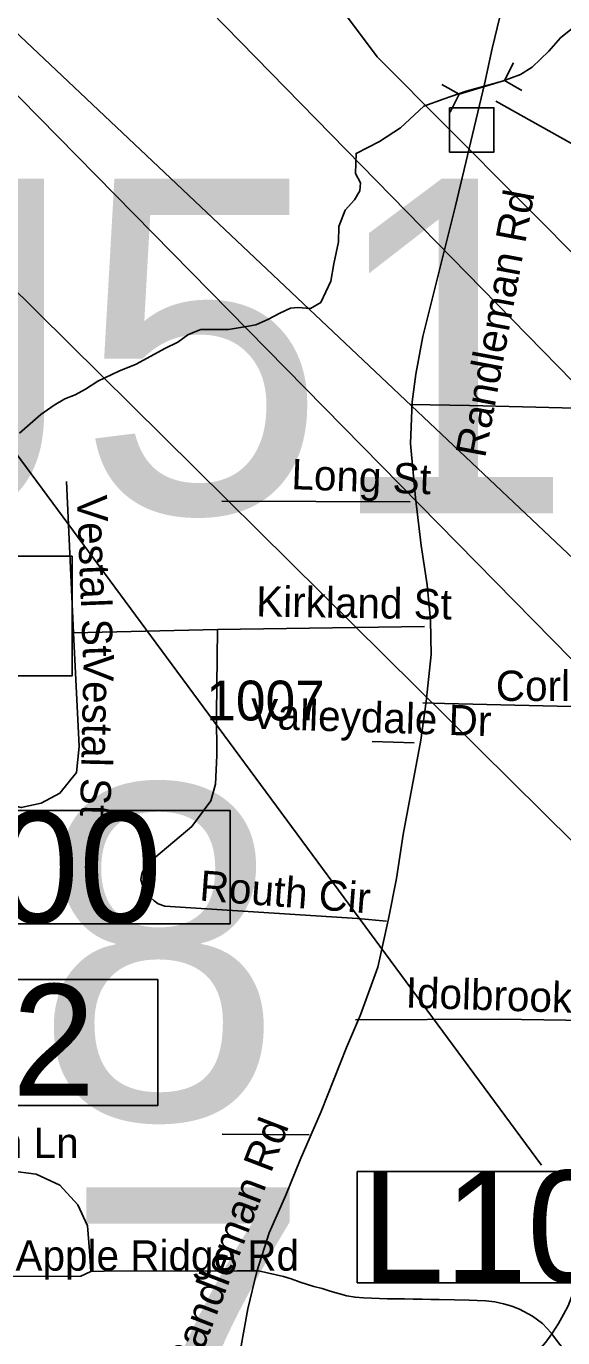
# Model space of a CAD drawing. Extents: x 1662474 to 1856135, y 779280 to 917889.
# Drawn here: x 1761503 to 1763187, y 826591 to 830706 of the extents above; entities that cross this region are included whole.
import ezdxf

# ---------------------------------------------------------------- set-up
doc = ezdxf.new("R2010")
doc.units = 0
for name, color, linetype in [('Exist Hydrographic Creek Single Shore', 7, 'Continuous'), ('Exist Road Non-System Structure Non-Sys NCDOT Number Label', 7, 'Continuous'), ('Exist Road Non-System Structure Non-Sys Other Attributed CELL', 7, 'Continuous'), ('Exist Road Non-System Structure Non-Sys Other Number Label', 7, 'Continuous'), ('Exist Road Non-System Type 51', 7, 'Continuous'), ('Exist Road Non-System Type 51 Label', 7, 'Continuous'), ('Exist Road Primary Interstate Structure Cantilever Sign Number Label', 7, 'Continuous'), ('Exist Road Primary Interstate Structure Ovrhead Sign CELL', 7, 'Continuous'), ('Exist Road Primary Interstate Structure Standard Bridge Number Label', 7, 'Continuous'), ('Exist Road Secondary Structure Culvert CELL', 7, 'Continuous'), ('Exist Road Secondary Structure Culvert Number Label', 7, 'Continuous'), ('Exist Road Secondary Type 51 Label', 7, 'Continuous'), ('Exist Road Secondary Type 51 Number Label', 7, 'Continuous'), ('Exist Road Secondary Type 51 Undivided 4 Lane Attributed', 7, 'Continuous')]:
    doc.layers.add(name, color=color, linetype=linetype)

msp = doc.modelspace()

# ---------------------------------------------------------------- linework, layer by layer
at = {"layer": 'Exist Hydrographic Creek Single Shore'}
for points in [[(1763222.6, 830704.1), (1763180.1, 830668.9), (1763143.1, 830628), (1763090.9, 830577.6), (1763054.2, 830554.3), (1762997.8, 830533.9), (1762884, 830501.8), (1762815, 830477.5), (1762751.5, 830454.5), (1762677.5, 830387.1), (1762612.1, 830344), (1762538.6, 830306.5), (1762536.6, 830243.8), (1762552.4, 830214.9), (1762550, 830189.4), (1762533.1, 830161.6), (1762504.2, 830129.1), (1762484.1, 830077.9), (1762483, 830029.8), (1762468.6, 829959.8), (1762459.6, 829906.2), (1762427.4, 829838.5), (1762395.1, 829820.4), (1762356, 829823.6), (1762332.6, 829821.7), (1762299, 829805.9), (1762261.2, 829785.8), (1762223.5, 829768.9), (1762194.4, 829763.7), (1762168.9, 829759.2), (1762137.4, 829754.8), (1762102, 829754.8), (1762070.8, 829754.5), (1762050.8, 829753.8), (1762031.9, 829746.9), (1762010.6, 829738), (1761978.4, 829714.6), (1761938.1, 829694.4), (1761847.9, 829645.3), (1761793.2, 829623.3), (1761727.4, 829592.1), (1761688.6, 829567.6), (1761656.2, 829549.8), (1761623.8, 829537.2), (1761590.6, 829516.4)], [(1761590.6, 829516.4), (1761549.2, 829487.3), (1761482, 829429.3)]]:
    msp.add_lwpolyline(points, dxfattribs=at)
at = {"layer": 'Exist Road Non-System Structure Non-Sys NCDOT Number Label'}
msp.add_lwpolyline([(1760941.9, 830397.9), (1764412.1, 826966.2), (1764719.1, 826966.2)], dxfattribs=at)
at = {"layer": 'Exist Road Non-System Structure Non-Sys Other Attributed CELL'}
msp.add_lwpolyline([(1762831.8, 830450), (1762970.8, 830450), (1762970.8, 830310.9), (1762831.8, 830310.9)], close=True, dxfattribs=at)
at = {"layer": 'Exist Road Non-System Type 51'}
for p, q in [((1761629.8, 829277.6), (1761651, 828802.2)), ((1762708.2, 829213.9), (1762117.4, 829215.9)), ((1762753.1, 828822.2), (1762103.2, 828813.1)), ((1762103.2, 828813.1), (1761651, 828802.2)), ((1762720.9, 828457.7), (1762588.5, 828461.6)), ((1762391.4, 827227.5), (1762118.5, 827229.6))]:
    msp.add_line(p, q, dxfattribs=at)
for points in [[(1762709.2, 829519.1), (1762894.6, 829515.9), (1763518.4, 829500.2), (1763724.8, 829498.1), (1763804, 829460.5), (1763846.8, 829386.8), (1763843.4, 829174.4), (1763833.4, 828556.6)], [(1761651, 828802.2), (1761669.1, 828446.1), (1761661, 828364.5), (1761608.5, 828299.4), (1761550, 828268.2), (1761487.5, 828254.5), (1761268.9, 828312)], [(1762633.4, 827897.6), (1762542.6, 827906.5), (1761937.6, 827945.1), (1761917.1, 827952.4), (1761904.9, 827961.9), (1761881.4, 827982.9), (1761873.1, 827994.2), (1761867.9, 828010.9), (1761862.9, 828027.8), (1761864.4, 828041.4), (1761867.9, 828052.4), (1761876.1, 828064.2), (1761893, 828085.2), (1761909.5, 828099.4), (1762022.9, 828195.2), (1762082.5, 828275.5), (1762097.1, 828327.8), (1762101.4, 828418), (1762099.9, 828548.8), (1762103.2, 828813.1)], [(1763833.4, 828556.6), (1762815.9, 828580.5), (1762748.1, 828582.9)], [(1763337.4, 827585), (1762987.2, 827590), (1762536.4, 827588.9)], [(1761705.4, 826798.7), (1761701.6, 826863.2), (1761694.9, 826942.2), (1761664.9, 827007.9), (1761608.5, 827069.2), (1761534.5, 827104.4), (1761453.1, 827114.9), (1761075.1, 827114.9), (1760953.1, 827124.4), (1760832.4, 827160.1), (1760728.1, 827215.7), (1760626.1, 827289.2)], [(1761705.4, 826798.7), (1761674.1, 826783.9), (1761382.2, 826782.7), (1760818.8, 826786.4), (1760710.6, 826805.8), (1760621.9, 826841.4), (1760562.9, 826879.8), (1760473.1, 826970.4), (1760392, 827075.6)], [(1762232.2, 826801), (1762165.6, 826801.4), (1761747.9, 826799.7), (1761705.4, 826798.7)], [(1763152.4, 826603.2), (1763150.4, 826605.9), (1763123.4, 826635.5), (1763092, 826659.1), (1763051.1, 826680.9), (1763027.4, 826690.2), (1763001.6, 826697.9), (1762974.4, 826703.5), (1762945.9, 826706.8), (1762918.4, 826708.2), (1762893.1, 826709), (1762847, 826710.2), (1762798.9, 826710.9), (1762772.5, 826711.2), (1762745.4, 826711.6), (1762717.9, 826712.1), (1762690.1, 826712.7), (1762663.1, 826713), (1762637.1, 826713.2), (1762586.9, 826714.9), (1762561.2, 826715.8), (1762535.2, 826718.1), (1762509.2, 826723), (1762483.4, 826730), (1762457.5, 826737.5), (1762431.6, 826745), (1762406.2, 826751.7), (1762362.6, 826765), (1762334.9, 826775.9), (1762310.2, 826783.1), (1762232.2, 826801)], [(1763152.4, 826603.2), (1763154.9, 826606.9), (1763173.5, 826636.1), (1763189.9, 826664.4), (1763203.9, 826691.6), (1763215, 826718.5), (1763223, 826744.4), (1763230.6, 826787.9)], [(1762954.6, 826464.6), (1762978.6, 826469.7), (1763005.6, 826478.9), (1763032.6, 826491.5), (1763059.2, 826507.8), (1763085.8, 826527.2), (1763111.1, 826550.7), (1763134.1, 826577.6), (1763152.4, 826603.2)], [(1763287.1, 826431.9), (1763266.4, 826457.7), (1763245.9, 826483.8), (1763222, 826514.4), (1763196.4, 826546.8), (1763173.8, 826575.4), (1763152.4, 826603.2)]]:
    msp.add_lwpolyline(points, dxfattribs=at)
at = {"layer": 'Exist Road Primary Interstate Structure Cantilever Sign Number Label'}
for points in [[(1760527.7, 831453.1), (1764348.1, 827567.4), (1765383.4, 827269.1)], [(1762032.5, 831375.8), (1762604.6, 830609.6), (1764400.1, 828806.4), (1764995.6, 828778.7)]]:
    msp.add_lwpolyline(points, dxfattribs=at)
for points in [[(1760875.2, 828245), (1762143.1, 828245), (1762143.1, 827890.1), (1760875.2, 827890.1)], [(1762542.2, 827112.3), (1764105.2, 827112.3), (1764105.2, 826763.3), (1762542.2, 826763.3)]]:
    msp.add_lwpolyline(points, close=True, dxfattribs=at)
at = {"layer": 'Exist Road Primary Interstate Structure Ovrhead Sign CELL'}
msp.add_lwpolyline([(1760878, 831246.6), (1764450.4, 827874.4), (1765411.1, 827795.4)], dxfattribs=at)
msp.add_lwpolyline([(1760613.8, 827714.7), (1761916.5, 827714.7), (1761916.5, 827319.8), (1760613.8, 827319.8)], close=True, dxfattribs=at)
at = {"layer": 'Exist Road Primary Interstate Structure Standard Bridge Number Label'}
msp.add_lwpolyline([(1761511.6, 831336.9), (1764357, 828428.2), (1765618.9, 828320.8)], dxfattribs=at)
msp.add_lwpolyline([(1761647.6, 829043.3), (1760781.1, 829043.3), (1760781.1, 828667.7), (1761647.6, 828667.7)], close=True, dxfattribs=at)
at = {"layer": 'Exist Road Secondary Structure Culvert CELL'}
for p, q in [((1763032.6, 830591.1), (1763004.7, 830535.3)), ((1762808, 830523.2), (1762862.2, 830492.2)), ((1763004.7, 830535.3), (1762862.2, 830492.2)), ((1763058.9, 830504.3), (1763004.7, 830535.3)), ((1762834.2, 830436.4), (1762862.2, 830492.2))]:
    msp.add_line(p, q, dxfattribs=at)
at = {"layer": 'Exist Road Secondary Structure Culvert Number Label'}
for points in [[(1759933.8, 831534.8), (1760408.2, 830803.8), (1763120.1, 827132.5)], [(1762976.8, 830470.9), (1765189.3, 829233.7)]]:
    msp.add_lwpolyline(points, dxfattribs=at)
at = {"layer": 'Exist Road Secondary Type 51 Undivided 4 Lane Attributed'}
msp.add_lwpolyline([(1762164.5, 826490), (1762198.2, 826681.9), (1762226.8, 826798.8), (1762265.8, 826919.9), (1762317.9, 827038.1), (1762362.4, 827148.7), (1762428.4, 827300.7), (1762508.2, 827501.8), (1762552, 827603.9), (1762606.5, 827753.6), (1762640.2, 827905.6), (1762664.8, 828031.5), (1762686.3, 828169.7), (1762741.5, 828466), (1762758.4, 828587.3), (1762773.7, 828734.7), (1762772.2, 828842.2), (1762761.5, 828952.7), (1762743, 829077.1), (1762724.6, 829226), (1762709.3, 829396.4), (1762714.7, 829527.3), (1762726.2, 829614.4), (1762747.7, 829732.7), (1762850.5, 830142.6), (1762941.7, 830523.9), (1762965.6, 830635.4), (1762990.1, 830735.2)], dxfattribs=at)

# ---------------------------------------------------------------- texts
at = {"layer": 'Exist Road Non-System Structure Non-Sys Other Number Label'}
for s, p in [('J512', (1760961.3, 829177.8)), ('J518', (1759265.1, 827275.6)), ('J517', (1759356.3, 826012.8))]:
    msp.add_text(s, height=1049.86, dxfattribs=at).set_placement(p)
at = {"layer": 'Exist Road Non-System Type 51 Label'}
for s, rotation, p in [('Long St', 357.8697, (1762334.2, 829253.5)), ('Vestal St', 272.1828, (1761661.7, 829233)), ('Kirkland St', 359.0933, (1762224.2, 828854.1)), ('Vestal St', 268.6938, (1761683.7, 828736.7)), ('Corliss St', 359.8483, (1762977, 828589.2)), ('Valleydale Dr', 358.1587, (1762206.2, 828502.3)), ('Routh Cir', 355.6353, (1762044.9, 827963)), ('Idolbrook Rd', 358.1649, (1762693, 827627)), ('Jonathan Ln', 359.8588, (1760968.2, 827156.3))]:
    msp.add_text(s, height=95, rotation=rotation, dxfattribs=at).set_placement(p)
msp.add_text('Apple Ridge Rd', height=95, dxfattribs=at).set_placement((1761469.3, 826801.5))
at = {"layer": 'Exist Road Primary Interstate Structure Cantilever Sign Number Label'}
for s, p in [('L700', (1760887.7, 827892.1)), ('L1093', (1762554.7, 826765.4))]:
    msp.add_text(s, height=350, dxfattribs=at).set_placement(p)
at = {"layer": 'Exist Road Primary Interstate Structure Ovrhead Sign CELL'}
msp.add_text('S592', height=350, dxfattribs=at).set_placement((1760626.4, 827350.4))
at = {"layer": 'Exist Road Secondary Type 51 Label'}
for rotation, p in [(79.4159, (1762943.2, 829348.7)), (69.0549, (1762025.9, 826465.1))]:
    msp.add_text('Randleman Rd', height=95, rotation=rotation, dxfattribs=at).set_placement(p)
at = {"layer": 'Exist Road Secondary Type 51 Number Label'}
msp.add_text('1007', height=125, dxfattribs=at).set_placement((1762068.2, 828527.6))

doc.saveas('drawing.dxf')
